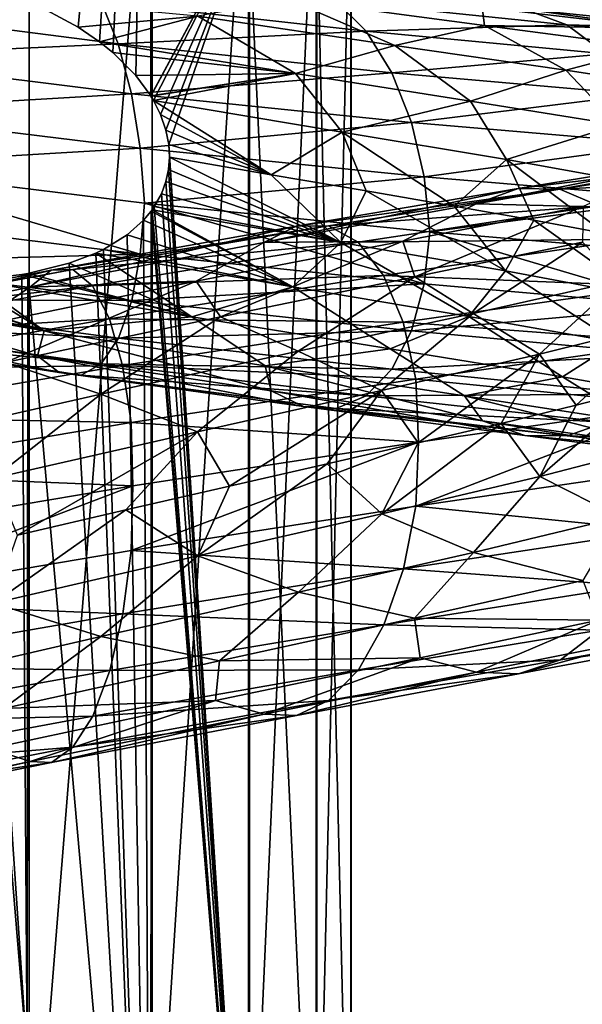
# Model space of a CAD drawing. Header units: metres. Extents: x -109 to 109, y -452 to 89.
# Tile 268 of 656: x 5 to 11, y -176 to -166. Entities that reach past the tile are written whole.
import ezdxf

# ---------------------------------------------------------------- set-up
doc = ezdxf.new("R2010")
doc.units = ezdxf.units.M
doc.layers.add('solid_K244270000C71_000_01', color=7, linetype='CONTINUOUS')

msp = doc.modelspace()

# ---------------------------------------------------------------- linework, layer by layer
at = {"layer": 'solid_K244270000C71_000_01'}
for points in [[(5.525215, -165.62558, 856.963684), (4.993246, -165.339386, 856.485413), (6.304805, -157.293091, 856.047607)], [(5.753656, -165.782623, 857.197815), (5.525215, -165.62558, 856.963684), (6.304805, -157.293091, 856.047607)], [(5.897605, -165.898331, 857.356201), (5.753656, -165.782623, 857.197815), (6.304805, -157.293091, 856.047607)], [(6.143525, -166.143341, 857.650513), (5.897605, -165.898331, 857.356201), (6.304805, -157.293091, 856.047607)], [(6.143525, -166.143341, 857.650513), (6.304805, -157.293091, 856.047607), (6.305204, -166.363113, 857.865906)], [(6.305204, -166.363113, 857.865906), (6.304805, -157.293091, 856.047607), (7.353192, -164.416992, 858.974609)], [(3.458888, -162.115128, 870.781128), (3.458888, -178.894775, 873.189697), (4.999055, -162.285431, 869.907715)], [(3.458888, -178.894775, 873.189697), (4.999055, -178.993774, 872.305298), (4.999055, -162.285431, 869.907715)], [(4.999055, -162.285431, 869.907715), (4.999055, -178.993774, 872.305298), (6.320303, -162.513336, 868.73877)], [(4.999055, -178.993774, 872.305298), (6.320303, -179.126266, 871.121704), (6.320303, -162.513336, 868.73877)], [(6.320303, -162.513336, 868.73877), (6.320303, -179.126266, 871.121704), (7.364774, -162.788879, 867.3255)], [(6.320303, -179.126266, 871.121704), (7.364774, -179.286453, 869.690796), (7.364774, -162.788879, 867.3255)], [(7.364774, -162.788879, 867.3255), (7.364774, -179.286453, 869.690796), (8.086726, -163.099976, 865.729797)], [(7.364774, -179.286453, 869.690796), (8.086726, -179.4673, 868.075134), (8.086726, -163.099976, 865.729797)], [(8.086726, -163.099976, 865.729797), (8.086726, -179.4673, 868.075134), (8.454546, -163.433014, 864.021606)], [(8.086726, -179.4673, 868.075134), (8.454546, -179.660919, 866.34552), (8.454546, -163.433014, 864.021606)], [(8.454546, -163.433014, 864.021606), (8.454546, -179.660919, 866.34552), (8.452125, -163.773422, 862.275635)], [(8.452125, -163.773422, 862.275635), (8.452125, -179.858795, 864.577759), (8.079568, -164.106262, 860.568359)], [(8.454546, -179.660919, 866.34552), (8.452125, -179.858795, 864.577759), (8.452125, -163.773422, 862.275635)], [(8.079568, -164.106262, 860.568359), (8.079568, -180.052292, 862.849121), (7.353192, -164.416992, 858.974609)], [(8.452125, -179.858795, 864.577759), (8.079568, -180.052292, 862.849121), (8.079568, -164.106262, 860.568359)], [(6.307, -166.365997, 857.868408), (6.305204, -166.363113, 857.865906), (7.353192, -164.416992, 858.974609)], [(6.335826, -166.414474, 857.909485), (6.307, -166.365997, 857.868408), (7.353192, -164.416992, 858.974609)], [(6.409348, -166.561859, 858.019836), (6.335826, -166.414474, 857.909485), (7.353192, -164.416992, 858.974609)], [(6.468805, -166.732117, 858.119507), (6.409348, -166.561859, 858.019836), (7.353192, -164.416992, 858.974609)], [(6.499057, -166.884186, 858.182068), (6.468805, -166.732117, 858.119507), (7.353192, -164.416992, 858.974609)], [(6.499057, -166.884186, 858.182068), (7.353192, -164.416992, 858.974609), (7.353192, -180.232925, 861.235474)], [(8.079568, -180.052292, 862.849121), (7.353192, -180.232925, 861.235474), (7.353192, -164.416992, 858.974609)], [(6.811132, -165.507507, 857.19165), (8.926207, -165.82341, 858.667419), (7.784883, -165.326263, 857.07135)], [(7.784883, -165.326263, 857.07135), (9.887297, -165.609116, 858.705933), (9.862378, -165.412979, 857.766418)], [(8.926207, -165.82341, 858.667419), (9.887297, -165.609116, 858.705933), (7.784883, -165.326263, 857.07135)], [(5.772598, -165.3526, 853.031433), (5.957256, -165.803772, 852.571167), (2.836325, -165.404678, 851.707336)], [(2.836325, -165.404678, 851.707336), (5.957256, -165.803772, 852.571167), (2.904107, -165.943924, 851.368164)], [(6.811132, -165.507507, 857.19165), (4.993246, -165.339386, 856.485413), (5.525215, -165.62558, 856.963684)], [(8.291475, -165.34845, 854.916809), (8.615423, -165.669464, 854.38678), (5.772598, -165.3526, 853.031433)], [(5.772598, -165.3526, 853.031433), (8.615423, -165.669464, 854.38678), (5.957256, -165.803772, 852.571167)], [(8.291475, -165.34845, 854.916809), (10.769056, -165.601868, 856.679504), (8.615423, -165.669464, 854.38678)], [(10.315635, -165.432831, 857.209961), (10.769056, -165.601868, 856.679504), (8.291475, -165.34845, 854.916809)], [(9.887297, -165.609116, 858.705933), (11.821687, -165.640259, 859.760315), (9.862378, -165.412979, 857.766418)], [(10.315635, -165.432831, 857.209961), (9.862378, -165.412979, 857.766418), (11.821687, -165.640259, 859.760315)], [(10.315635, -165.432831, 857.209961), (11.821687, -165.640259, 859.760315), (12.36499, -165.642609, 859.290955)], [(10.315635, -165.432831, 857.209961), (12.36499, -165.642609, 859.290955), (10.769056, -165.601868, 856.679504)], [(6.811132, -165.507507, 857.19165), (5.525215, -165.62558, 856.963684), (5.753656, -165.782623, 857.197815)], [(7.857728, -166.123627, 858.462646), (6.811132, -165.507507, 857.19165), (5.753656, -165.782623, 857.197815)], [(7.857728, -166.123627, 858.462646), (8.926207, -165.82341, 858.667419), (6.811132, -165.507507, 857.19165)], [(10.769056, -165.601868, 856.679504), (11.189803, -165.912003, 856.213989), (8.615423, -165.669464, 854.38678)], [(8.926207, -165.82341, 858.667419), (10.759921, -166.089188, 860.48999), (9.887297, -165.609116, 858.705933)], [(9.887297, -165.609116, 858.705933), (11.681804, -165.843384, 860.681396), (11.821687, -165.640259, 859.760315)], [(10.759921, -166.089188, 860.48999), (11.681804, -165.843384, 860.681396), (9.887297, -165.609116, 858.705933)], [(10.769056, -165.601868, 856.679504), (12.90849, -165.795853, 858.847351), (11.189803, -165.912003, 856.213989)], [(12.36499, -165.642609, 859.290955), (12.90849, -165.795853, 858.847351), (10.769056, -165.601868, 856.679504)], [(8.615423, -165.669464, 854.38678), (8.891019, -166.114716, 853.96582), (5.957256, -165.803772, 852.571167)], [(8.615423, -165.669464, 854.38678), (11.189803, -165.912003, 856.213989), (8.891019, -166.114716, 853.96582)], [(5.957256, -165.803772, 852.571167), (6.099622, -166.340775, 852.249023), (2.904107, -165.943924, 851.368164)], [(7.857728, -166.123627, 858.462646), (5.753656, -165.782623, 857.197815), (5.897605, -165.898331, 857.356201)], [(5.957256, -165.803772, 852.571167), (8.891019, -166.114716, 853.96582), (6.099622, -166.340775, 852.249023)], [(9.737623, -166.419327, 860.085571), (8.926207, -165.82341, 858.667419), (7.857728, -166.123627, 858.462646)], [(9.737623, -166.419327, 860.085571), (10.759921, -166.089188, 860.48999), (8.926207, -165.82341, 858.667419)], [(10.759921, -166.089188, 860.48999), (12.256166, -166.317093, 862.604797), (11.681804, -165.843384, 860.681396)], [(2.904107, -165.943924, 851.368164), (6.099622, -166.340775, 852.249023), (2.947721, -166.526886, 851.190796)], [(7.857728, -166.123627, 858.462646), (5.897605, -165.898331, 857.356201), (6.143525, -166.143341, 857.650513)], [(11.189803, -165.912003, 856.213989), (11.54775, -166.349884, 855.847778), (8.891019, -166.114716, 853.96582)], [(8.891019, -166.114716, 853.96582), (9.103497, -166.648758, 853.673767), (6.099622, -166.340775, 852.249023)], [(7.857728, -166.123627, 858.462646), (6.143525, -166.143341, 857.650513), (6.305204, -166.363113, 857.865906)], [(7.857728, -166.123627, 858.462646), (6.305204, -166.363113, 857.865906), (6.307, -166.365997, 857.868408)], [(7.857728, -166.123627, 858.462646), (6.307, -166.365997, 857.868408), (6.335826, -166.414474, 857.909485)], [(7.857728, -166.123627, 858.462646), (6.335826, -166.414474, 857.909485), (8.358404, -166.752243, 859.289246)], [(9.737623, -166.419327, 860.085571), (7.857728, -166.123627, 858.462646), (8.358404, -166.752243, 859.289246)], [(8.891019, -166.114716, 853.96582), (11.54775, -166.349884, 855.847778), (9.103497, -166.648758, 853.673767)], [(11.316343, -166.674667, 862.010376), (10.759921, -166.089188, 860.48999), (9.737623, -166.419327, 860.085571)], [(11.316343, -166.674667, 862.010376), (12.256166, -166.317093, 862.604797), (10.759921, -166.089188, 860.48999)], [(6.099622, -166.340775, 852.249023), (6.191226, -166.923523, 852.082153), (2.947721, -166.526886, 851.190796)], [(6.099622, -166.340775, 852.249023), (9.103497, -166.648758, 853.673767), (6.191226, -166.923523, 852.082153)], [(11.54775, -166.349884, 855.847778), (11.823718, -166.880447, 855.597656), (9.103497, -166.648758, 853.673767)], [(7.598721, -167.210449, 858.925659), (6.335826, -166.414474, 857.909485), (6.409348, -166.561859, 858.019836)], [(8.358404, -166.752243, 859.289246), (6.335826, -166.414474, 857.909485), (7.598721, -167.210449, 858.925659)], [(9.737623, -166.419327, 860.085571), (8.358404, -166.752243, 859.289246), (10.122534, -167.046951, 861.007019)], [(11.316343, -166.674667, 862.010376), (9.737623, -166.419327, 860.085571), (10.122534, -167.046951, 861.007019)], [(2.947721, -166.526886, 851.190796), (6.191226, -166.923523, 852.082153), (2.978275, -167.115692, 851.196472)], [(7.598721, -167.210449, 858.925659), (6.409348, -166.561859, 858.019836), (6.468805, -166.732117, 858.119507)], [(9.103497, -166.648758, 853.673767), (9.240212, -167.231598, 853.525818), (6.191226, -166.923523, 852.082153)], [(9.103497, -166.648758, 853.673767), (11.823718, -166.880447, 855.597656), (9.240212, -167.231598, 853.525818)], [(11.316343, -166.674667, 862.010376), (10.122534, -167.046951, 861.007019), (11.568107, -167.306351, 863.007202)], [(7.598721, -167.210449, 858.925659), (6.468805, -166.732117, 858.119507), (6.499057, -166.884186, 858.182068)], [(8.358404, -166.752243, 859.289246), (7.598721, -167.210449, 858.925659), (8.618565, -167.38475, 859.731201)], [(8.358404, -166.752243, 859.289246), (8.618565, -167.38475, 859.731201), (9.559676, -167.546463, 860.627441)], [(10.122534, -167.046951, 861.007019), (8.358404, -166.752243, 859.289246), (9.559676, -167.546463, 860.627441)], [(6.50729, -167.021713, 858.215698), (6.499057, -166.884186, 858.182068), (7.353192, -180.232925, 861.235474)], [(7.598721, -167.210449, 858.925659), (6.499057, -166.884186, 858.182068), (6.50729, -167.021713, 858.215698)], [(11.823718, -166.880447, 855.597656), (12.001287, -167.46376, 855.47644), (9.240212, -167.231598, 853.525818)], [(6.191226, -166.923523, 852.082153), (6.239664, -167.513931, 852.093872), (2.978275, -167.115692, 851.196472)], [(6.191226, -166.923523, 852.082153), (9.240212, -167.231598, 853.525818), (6.239664, -167.513931, 852.093872)], [(2.978275, -167.115692, 851.196472), (6.191857, -168.064636, 852.273254), (2.948021, -167.662354, 851.384338)], [(2.978275, -167.115692, 851.196472), (6.239664, -167.513931, 852.093872), (6.191857, -168.064636, 852.273254)], [(6.49708, -167.153214, 858.225952), (6.50729, -167.021713, 858.215698), (7.353192, -180.232925, 861.235474)], [(8.346802, -167.936905, 859.47113), (6.50729, -167.021713, 858.215698), (6.49708, -167.153214, 858.225952)], [(8.346802, -167.936905, 859.47113), (7.598721, -167.210449, 858.925659), (6.50729, -167.021713, 858.215698)], [(10.122534, -167.046951, 861.007019), (9.559676, -167.546463, 860.627441), (10.416329, -167.697708, 861.60907)], [(12.308054, -167.022797, 880.921631), (11.767253, -167.175827, 880.473267), (9.796393, -167.523865, 882.458313)], [(12.308054, -167.022797, 880.921631), (9.796393, -167.523865, 882.458313), (10.246618, -167.35878, 882.99408)], [(10.122534, -167.046951, 861.007019), (10.416329, -167.697708, 861.60907), (11.181726, -167.840347, 862.668152)], [(11.568107, -167.306351, 863.007202), (10.122534, -167.046951, 861.007019), (11.181726, -167.840347, 862.668152)], [(12.308054, -167.022797, 880.921631), (10.246618, -167.35878, 882.99408), (12.849051, -167.038055, 881.395081)], [(10.246618, -167.35878, 882.99408), (10.697005, -167.363663, 883.554688), (12.849051, -167.038055, 881.395081)], [(12.849051, -167.038055, 881.395081), (10.697005, -167.363663, 883.554688), (13.351065, -167.227661, 881.860107)], [(9.240212, -167.231598, 853.525818), (9.301435, -167.82457, 853.545166), (6.239664, -167.513931, 852.093872)], [(6.468702, -167.282715, 858.214172), (6.49708, -167.153214, 858.225952), (7.353192, -180.232925, 861.235474)], [(8.346802, -167.936905, 859.47113), (6.49708, -167.153214, 858.225952), (6.468702, -167.282715, 858.214172)], [(8.346802, -167.936905, 859.47113), (8.618565, -167.38475, 859.731201), (7.598721, -167.210449, 858.925659)], [(9.240212, -167.231598, 853.525818), (12.001287, -167.46376, 855.47644), (9.301435, -167.82457, 853.545166)], [(10.94512, -167.552887, 880.456055), (9.796393, -167.523865, 882.458313), (11.767253, -167.175827, 880.473267)], [(10.697005, -167.363663, 883.554688), (11.114938, -167.545578, 884.100342), (13.351065, -167.227661, 881.860107)], [(6.419363, -167.414673, 858.178467), (6.468702, -167.282715, 858.214172), (7.353192, -180.232925, 861.235474)], [(8.346802, -167.936905, 859.47113), (6.468702, -167.282715, 858.214172), (6.419363, -167.414673, 858.178467)], [(6.342618, -167.552551, 858.113403), (6.419363, -167.414673, 858.178467), (7.353192, -180.232925, 861.235474)], [(8.346802, -167.936905, 859.47113), (6.419363, -167.414673, 858.178467), (6.342618, -167.552551, 858.113403)], [(10.246618, -167.35878, 882.99408), (9.796393, -167.523865, 882.458313), (7.519775, -167.936142, 884.071045)], [(10.246618, -167.35878, 882.99408), (7.519775, -167.936142, 884.071045), (7.86537, -167.762115, 884.677246)], [(10.246618, -167.35878, 882.99408), (7.86537, -167.762115, 884.677246), (10.697005, -167.363663, 883.554688)], [(7.86537, -167.762115, 884.677246), (8.21109, -167.759399, 885.307922), (10.697005, -167.363663, 883.554688)], [(10.697005, -167.363663, 883.554688), (8.21109, -167.759399, 885.307922), (11.114938, -167.545578, 884.100342)], [(8.346802, -167.936905, 859.47113), (10.11405, -168.242889, 861.186157), (8.618565, -167.38475, 859.731201)], [(10.11405, -168.242889, 861.186157), (9.559676, -167.546463, 860.627441), (8.618565, -167.38475, 859.731201)], [(6.239664, -167.513931, 852.093872), (9.241154, -168.381851, 853.715088), (6.191857, -168.064636, 852.273254)], [(6.239664, -167.513931, 852.093872), (9.301435, -167.82457, 853.545166), (9.241154, -168.381851, 853.715088)], [(9.008787, -167.92276, 882.290894), (7.519775, -167.936142, 884.071045), (9.796393, -167.523865, 882.458313)], [(8.21109, -167.759399, 885.307922), (8.531898, -167.935837, 885.918274), (11.114938, -167.545578, 884.100342)], [(11.114938, -167.545578, 884.100342), (8.531898, -167.935837, 885.918274), (11.47049, -167.903763, 884.59314)], [(10.94512, -167.552887, 880.456055), (9.008787, -167.92276, 882.290894), (9.796393, -167.523865, 882.458313)], [(12.001287, -167.46376, 855.47644), (12.081844, -168.06131, 855.512207), (9.301435, -167.82457, 853.545166)], [(10.11405, -168.242889, 861.186157), (10.416329, -167.697708, 861.60907), (9.559676, -167.546463, 860.627441)], [(6.226157, -167.69986, 858.008606), (6.309636, -167.599701, 858.084106), (6.304805, -183.123688, 860.06488)], [(7.831296, -168.415619, 858.816711), (6.309636, -167.599701, 858.084106), (6.226157, -167.69986, 858.008606)], [(7.353192, -180.232925, 861.235474), (6.304805, -183.123688, 860.06488), (6.309636, -167.599701, 858.084106)], [(6.320046, -167.585388, 858.093384), (7.353192, -180.232925, 861.235474), (6.309636, -167.599701, 858.084106)], [(7.831296, -168.415619, 858.816711), (6.320046, -167.585388, 858.093384), (6.309636, -167.599701, 858.084106)], [(6.320046, -167.585388, 858.093384), (6.342618, -167.552551, 858.113403), (7.353192, -180.232925, 861.235474)], [(8.346802, -167.936905, 859.47113), (6.342618, -167.552551, 858.113403), (6.320046, -167.585388, 858.093384)], [(7.831296, -168.415619, 858.816711), (8.346802, -167.936905, 859.47113), (6.320046, -167.585388, 858.093384)], [(9.139346, -168.306122, 881.514832), (9.008787, -167.92276, 882.290894), (10.94512, -167.552887, 880.456055)], [(10.939842, -167.935547, 879.657593), (9.139346, -168.306122, 881.514832), (10.94512, -167.552887, 880.456055)], [(2.948021, -167.662354, 851.384338), (6.191857, -168.064636, 852.273254), (2.904669, -168.153259, 851.744873)], [(5.237816, -168.236557, 885.918152), (5.468043, -168.229187, 886.599548), (8.21109, -167.759399, 885.307922)], [(7.86537, -167.762115, 884.677246), (5.237816, -168.236557, 885.918152), (8.21109, -167.759399, 885.307922)], [(8.21109, -167.759399, 885.307922), (5.468043, -168.229187, 886.599548), (8.531898, -167.935837, 885.918274)], [(6.051566, -167.855927, 857.849915), (6.226157, -167.69986, 858.008606), (6.304805, -183.123688, 860.06488)], [(7.831296, -168.415619, 858.816711), (6.226157, -167.69986, 858.008606), (6.051566, -167.855927, 857.849915)], [(10.11405, -168.242889, 861.186157), (11.562634, -168.515259, 863.18457), (10.416329, -167.697708, 861.60907)], [(11.562634, -168.515259, 863.18457), (11.181726, -167.840347, 862.668152), (10.416329, -167.697708, 861.60907)], [(7.86537, -167.762115, 884.677246), (7.519775, -167.936142, 884.071045), (5.007673, -168.416245, 885.260864)], [(7.86537, -167.762115, 884.677246), (5.007673, -168.416245, 885.260864), (5.237816, -168.236557, 885.918152)], [(5.796476, -168.013229, 857.624817), (6.051566, -167.855927, 857.849915), (6.304805, -183.123688, 860.06488)], [(7.831296, -168.415619, 858.816711), (6.051566, -167.855927, 857.849915), (5.796476, -168.013229, 857.624817)], [(9.301435, -167.82457, 853.545166), (12.002509, -168.626358, 855.664307), (9.241154, -168.381851, 853.715088)], [(9.301435, -167.82457, 853.545166), (12.081844, -168.06131, 855.512207), (12.002509, -168.626358, 855.664307)], [(6.794074, -168.353867, 883.763428), (5.007673, -168.416245, 885.260864), (7.519775, -167.936142, 884.071045)], [(5.468043, -168.229187, 886.599548), (5.68168, -168.402451, 887.256592), (8.531898, -167.935837, 885.918274)], [(8.531898, -167.935837, 885.918274), (5.68168, -168.402451, 887.256592), (8.804822, -168.291275, 886.46582)], [(9.008787, -167.92276, 882.290894), (6.794074, -168.353867, 883.763428), (7.519775, -167.936142, 884.071045)], [(7.052196, -168.734833, 883.030151), (6.794074, -168.353867, 883.763428), (9.008787, -167.92276, 882.290894)], [(9.139346, -168.306122, 881.514832), (7.052196, -168.734833, 883.030151), (9.008787, -167.92276, 882.290894)], [(7.831296, -168.415619, 858.816711), (9.717814, -168.732224, 860.433899), (8.346802, -167.936905, 859.47113)], [(9.717814, -168.732224, 860.433899), (10.11405, -168.242889, 861.186157), (8.346802, -167.936905, 859.47113)], [(8.531898, -167.935837, 885.918274), (8.804822, -168.291275, 886.46582), (11.47049, -167.903763, 884.59314)], [(11.47049, -167.903763, 884.59314), (8.804822, -168.291275, 886.46582), (11.744611, -168.406387, 885.004028)], [(9.76407, -168.698486, 880.408386), (9.139346, -168.306122, 881.514832), (10.939842, -167.935547, 879.657593)], [(9.76407, -168.698486, 880.408386), (10.939842, -167.935547, 879.657593), (11.337866, -168.345444, 878.479004)], [(6.191857, -168.064636, 852.273254), (6.100803, -168.560928, 852.620972), (2.904669, -168.153259, 851.744873)], [(5.429585, -168.160767, 857.322144), (5.714742, -168.052429, 857.555115), (6.304805, -183.123688, 860.06488)], [(6.746305, -168.736954, 857.687439), (5.714742, -168.052429, 857.555115), (5.429585, -168.160767, 857.322144)], [(5.714742, -168.052429, 857.555115), (5.796476, -168.013229, 857.624817), (6.304805, -183.123688, 860.06488)], [(7.831296, -168.415619, 858.816711), (5.796476, -168.013229, 857.624817), (5.714742, -168.052429, 857.555115)], [(7.831296, -168.415619, 858.816711), (5.714742, -168.052429, 857.555115), (6.746305, -168.736954, 857.687439)], [(6.191857, -168.064636, 852.273254), (9.241154, -168.381851, 853.715088), (6.100803, -168.560928, 852.620972)], [(2.904669, -168.153259, 851.744873), (6.100803, -168.560928, 852.620972), (2.837108, -168.549179, 852.243591)], [(4.985507, -168.269058, 856.990906), (5.429585, -168.160767, 857.322144), (6.304805, -183.123688, 860.06488)], [(6.746305, -168.736954, 857.687439), (5.429585, -168.160767, 857.322144), (4.985507, -168.269058, 856.990906)], [(5.237816, -168.236557, 885.918152), (5.007673, -168.416245, 885.260864), (2.3387, -168.964844, 885.994568)], [(5.237816, -168.236557, 885.918152), (2.3387, -168.964844, 885.994568), (2.446183, -168.782806, 886.682007)], [(2.446183, -168.782806, 886.682007), (2.553704, -168.773727, 887.393188), (5.468043, -168.229187, 886.599548)], [(5.237816, -168.236557, 885.918152), (2.446183, -168.782806, 886.682007), (5.468043, -168.229187, 886.599548)], [(5.468043, -168.229187, 886.599548), (2.553704, -168.773727, 887.393188), (5.68168, -168.402451, 887.256592)], [(4.412092, -168.341278, 856.616882), (4.923252, -168.279999, 856.947449), (4.980319, -176.681534, 858.198853)], [(6.746305, -168.736954, 857.687439), (4.923252, -168.279999, 856.947449), (4.412092, -168.341278, 856.616882)], [(4.923252, -168.279999, 856.947449), (4.985507, -168.269058, 856.990906), (4.980319, -176.681534, 858.198853)], [(6.746305, -168.736954, 857.687439), (4.985507, -168.269058, 856.990906), (4.923252, -168.279999, 856.947449)], [(4.980319, -176.681534, 858.198853), (4.985507, -168.269058, 856.990906), (6.304805, -183.123688, 860.06488)], [(9.717814, -168.732224, 860.433899), (11.302958, -169.011963, 862.355042), (10.11405, -168.242889, 861.186157)], [(11.302958, -169.011963, 862.355042), (11.562634, -168.515259, 863.18457), (10.11405, -168.242889, 861.186157)], [(5.162487, -168.884537, 856.364441), (2.717304, -168.320892, 855.813782), (2.629092, -168.445679, 855.596497)], [(5.162487, -168.884537, 856.364441), (3.439464, -168.360474, 856.105225), (2.717304, -168.320892, 855.813782)], [(3.437735, -176.378799, 857.269348), (4.286438, -168.349884, 856.542419), (4.980319, -176.681534, 858.198853)], [(5.162487, -168.884537, 856.364441), (3.539678, -168.362854, 856.151367), (3.439464, -168.360474, 856.105225)], [(5.162487, -168.884537, 856.364441), (4.286438, -168.349884, 856.542419), (3.539678, -168.362854, 856.151367)], [(4.286438, -168.349884, 856.542419), (4.412092, -168.341278, 856.616882), (4.980319, -176.681534, 858.198853)], [(5.162487, -168.884537, 856.364441), (4.412092, -168.341278, 856.616882), (4.286438, -168.349884, 856.542419)], [(6.794074, -168.353867, 883.763428), (4.368062, -168.849243, 884.827209), (5.007673, -168.416245, 885.260864)], [(4.743385, -169.224945, 884.15625), (4.368062, -168.849243, 884.827209), (6.794074, -168.353867, 883.763428)], [(6.746305, -168.736954, 857.687439), (4.412092, -168.341278, 856.616882), (5.162487, -168.884537, 856.364441)], [(7.052196, -168.734833, 883.030151), (4.743385, -169.224945, 884.15625), (6.794074, -168.353867, 883.763428)], [(5.68168, -168.402451, 887.256592), (5.863429, -168.756592, 887.843323), (8.804822, -168.291275, 886.46582)], [(8.804822, -168.291275, 886.46582), (5.863429, -168.756592, 887.843323), (9.015239, -168.793961, 886.918457)], [(9.241154, -168.381851, 853.715088), (9.105258, -168.886414, 854.041992), (6.100803, -168.560928, 852.620972)], [(7.888068, -169.104156, 882.035645), (7.052196, -168.734833, 883.030151), (9.139346, -168.306122, 881.514832)], [(7.888068, -169.104156, 882.035645), (9.139346, -168.306122, 881.514832), (9.76407, -168.698486, 880.408386)], [(8.804822, -168.291275, 886.46582), (9.015239, -168.793961, 886.918457), (11.744611, -168.406387, 885.004028)], [(9.241154, -168.381851, 853.715088), (12.002509, -168.626358, 855.664307), (9.105258, -168.886414, 854.041992)], [(9.76407, -168.698486, 880.408386), (11.337866, -168.345444, 878.479004), (10.477983, -169.137207, 879.265747)], [(11.337866, -168.345444, 878.479004), (11.844416, -168.796814, 877.208801), (10.477983, -169.137207, 879.265747)], [(4.368062, -168.849243, 884.827209), (2.3387, -168.964844, 885.994568), (5.007673, -168.416245, 885.260864)], [(2.423454, -168.713196, 854.923767), (5.090086, -169.155411, 855.668274), (2.629092, -168.445679, 855.596497)], [(2.553704, -168.773727, 887.393188), (2.653477, -168.946106, 888.077393), (5.68168, -168.402451, 887.256592)], [(5.090086, -169.155411, 855.668274), (5.162487, -168.884537, 856.364441), (2.629092, -168.445679, 855.596497)], [(5.68168, -168.402451, 887.256592), (2.653477, -168.946106, 888.077393), (5.863429, -168.756592, 887.843323)], [(7.831296, -168.415619, 858.816711), (6.746305, -168.736954, 857.687439), (8.875492, -169.080994, 859.151733)], [(7.831296, -168.415619, 858.816711), (8.875492, -169.080994, 859.151733), (9.717814, -168.732224, 860.433899)], [(11.744611, -168.406387, 885.004028), (9.015239, -168.793961, 886.918457), (11.920992, -169.013123, 885.306274)], [(2.837108, -168.549179, 852.243591), (5.958902, -168.963303, 853.100464), (2.749372, -168.818298, 852.850159)], [(6.100803, -168.560928, 852.620972), (5.958902, -168.963303, 853.100464), (2.837108, -168.549179, 852.243591)], [(6.100803, -168.560928, 852.620972), (9.105258, -168.886414, 854.041992), (5.958902, -168.963303, 853.100464)], [(7.888068, -169.104156, 882.035645), (9.76407, -168.698486, 880.408386), (8.780539, -169.526581, 881.050964)], [(9.76407, -168.698486, 880.408386), (10.477983, -169.137207, 879.265747), (8.780539, -169.526581, 881.050964)], [(12.002509, -168.626358, 855.664307), (11.826006, -169.141769, 855.963257), (9.105258, -168.886414, 854.041992)], [(5.323997, -169.33287, 855.013123), (5.090086, -169.155411, 855.668274), (2.423454, -168.713196, 854.923767)], [(2.534822, -168.897156, 854.238892), (5.323997, -169.33287, 855.013123), (2.423454, -168.713196, 854.923767)], [(2.749372, -168.818298, 852.850159), (5.774624, -169.239532, 853.682617), (2.64615, -168.934326, 853.530823)], [(2.653477, -168.946106, 888.077393), (2.738359, -169.300354, 888.686768), (5.863429, -168.756592, 887.843323)], [(5.863429, -168.756592, 887.843323), (2.738359, -169.300354, 888.686768), (6.003553, -169.259888, 888.325806)], [(5.958902, -168.963303, 853.100464), (5.774624, -169.239532, 853.682617), (2.749372, -168.818298, 852.850159)], [(5.769612, -169.565979, 883.314331), (4.743385, -169.224945, 884.15625), (7.052196, -168.734833, 883.030151)], [(6.746305, -168.736954, 857.687439), (5.162487, -168.884537, 856.364441), (7.534537, -169.261047, 857.562561)], [(5.769612, -169.565979, 883.314331), (7.052196, -168.734833, 883.030151), (7.888068, -169.104156, 882.035645)], [(5.863429, -168.756592, 887.843323), (6.003553, -169.259888, 888.325806), (9.015239, -168.793961, 886.918457)], [(9.015239, -168.793961, 886.918457), (6.003553, -169.259888, 888.325806), (9.15063, -169.403442, 887.24707)], [(8.875492, -169.080994, 859.151733), (6.746305, -168.736954, 857.687439), (7.534537, -169.261047, 857.562561)], [(9.717814, -168.732224, 860.433899), (8.875492, -169.080994, 859.151733), (10.723308, -169.380447, 860.967041)], [(9.015239, -168.793961, 886.918457), (9.15063, -169.403442, 887.24707), (11.920992, -169.013123, 885.306274)], [(9.717814, -168.732224, 860.433899), (10.723308, -169.380447, 860.967041), (11.302958, -169.011963, 862.355042)], [(10.477983, -169.137207, 879.265747), (11.844416, -168.796814, 877.208801), (10.869208, -169.683899, 878.675842)], [(11.844416, -168.796814, 877.208801), (11.576688, -169.500351, 877.577637), (10.869208, -169.683899, 878.675842)], [(5.557823, -169.3629, 854.335144), (5.323997, -169.33287, 855.013123), (2.534822, -168.897156, 854.238892)], [(2.64615, -168.934326, 853.530823), (5.557823, -169.3629, 854.335144), (2.534822, -168.897156, 854.238892)], [(5.090086, -169.155411, 855.668274), (7.596794, -169.531769, 856.867493), (5.162487, -168.884537, 856.364441)], [(7.596794, -169.531769, 856.867493), (7.534537, -169.261047, 857.562561), (5.162487, -168.884537, 856.364441)], [(9.105258, -168.886414, 854.041992), (8.893475, -169.298569, 854.489868), (5.958902, -168.963303, 853.100464)], [(9.105258, -168.886414, 854.041992), (11.826006, -169.141769, 855.963257), (8.893475, -169.298569, 854.489868)], [(5.774624, -169.239532, 853.682617), (5.557823, -169.3629, 854.335144), (2.64615, -168.934326, 853.530823)], [(5.958902, -168.963303, 853.100464), (8.893475, -169.298569, 854.489868), (5.774624, -169.239532, 853.682617)], [(11.920992, -169.013123, 885.306274), (9.15063, -169.403442, 887.24707), (11.967371, -169.684341, 885.486633)], [(11.302958, -169.011963, 862.355042), (10.723308, -169.380447, 860.967041), (12.232717, -169.646667, 863.078613)], [(5.769612, -169.565979, 883.314331), (7.888068, -169.104156, 882.035645), (6.806786, -169.969376, 882.512329)], [(7.888068, -169.104156, 882.035645), (8.780539, -169.526581, 881.050964), (6.806786, -169.969376, 882.512329)], [(8.875492, -169.080994, 859.151733), (7.534537, -169.261047, 857.562561), (9.672821, -169.584808, 859.153625)], [(10.723308, -169.380447, 860.967041), (8.875492, -169.080994, 859.151733), (9.672821, -169.584808, 859.153625)], [(3.472351, -170.085983, 884.204529), (4.743385, -169.224945, 884.15625), (5.769612, -169.565979, 883.314331)], [(7.945899, -169.69986, 856.263062), (7.596794, -169.531769, 856.867493), (5.090086, -169.155411, 855.668274)], [(5.323997, -169.33287, 855.013123), (7.945899, -169.69986, 856.263062), (5.090086, -169.155411, 855.668274)], [(5.774624, -169.239532, 853.682617), (8.618446, -169.585373, 855.03125), (5.557823, -169.3629, 854.335144)], [(8.893475, -169.298569, 854.489868), (8.618446, -169.585373, 855.03125), (5.774624, -169.239532, 853.682617)], [(8.780539, -169.526581, 881.050964), (10.477983, -169.137207, 879.265747), (9.175444, -170.089569, 880.643799)], [(11.826006, -169.141769, 855.963257), (11.550941, -169.566589, 856.367859), (8.893475, -169.298569, 854.489868)], [(10.477983, -169.137207, 879.265747), (10.067377, -169.879807, 879.699829), (9.175444, -170.089569, 880.643799)], [(10.477983, -169.137207, 879.265747), (10.869208, -169.683899, 878.675842), (10.067377, -169.879807, 879.699829)], [(2.738359, -169.300354, 888.686768), (2.8038, -169.804703, 889.186096), (6.003553, -169.259888, 888.325806)], [(6.003553, -169.259888, 888.325806), (2.8038, -169.804703, 889.186096), (6.093714, -169.871719, 888.672913)], [(8.294878, -169.719528, 855.636108), (7.945899, -169.69986, 856.263062), (5.323997, -169.33287, 855.013123)], [(5.557823, -169.3629, 854.335144), (8.294878, -169.719528, 855.636108), (5.323997, -169.33287, 855.013123)], [(6.003553, -169.259888, 888.325806), (6.093714, -169.871719, 888.672913), (9.15063, -169.403442, 887.24707)], [(9.866797, -169.852081, 858.48407), (9.672821, -169.584808, 859.153625), (7.534537, -169.261047, 857.562561)], [(7.596794, -169.531769, 856.867493), (9.866797, -169.852081, 858.48407), (7.534537, -169.261047, 857.562561)], [(8.893475, -169.298569, 854.489868), (11.550941, -169.566589, 856.367859), (8.618446, -169.585373, 855.03125)], [(8.618446, -169.585373, 855.03125), (8.294878, -169.719528, 855.636108), (5.557823, -169.3629, 854.335144)], [(9.15063, -169.403442, 887.24707), (6.093714, -169.871719, 888.672913), (9.180037, -170.080353, 887.433167)], [(9.15063, -169.403442, 887.24707), (9.180037, -170.080353, 887.433167), (11.967371, -169.684341, 885.486633)], [(10.723308, -169.380447, 860.967041), (9.672821, -169.584808, 859.153625), (11.508586, -169.865936, 861.093811)], [(12.232717, -169.646667, 863.078613), (10.723308, -169.380447, 860.967041), (11.508586, -169.865936, 861.093811)], [(6.806786, -169.969376, 882.512329), (8.780539, -169.526581, 881.050964), (7.150959, -170.55394, 882.266235)], [(8.780539, -169.526581, 881.050964), (8.200278, -170.314117, 881.50177), (7.150959, -170.55394, 882.266235)], [(10.320219, -170.008392, 857.949707), (9.866797, -169.852081, 858.48407), (7.596794, -169.531769, 856.867493)], [(7.945899, -169.69986, 856.263062), (10.320219, -170.008392, 857.949707), (7.596794, -169.531769, 856.867493)], [(8.780539, -169.526581, 881.050964), (9.175444, -170.089569, 880.643799), (8.200278, -170.314117, 881.50177)], [(10.482073, -170.449844, 879.441956), (10.869208, -169.683899, 878.675842), (11.576688, -169.500351, 877.577637)], [(11.848763, -170.096329, 877.385315), (10.482073, -170.449844, 879.441956), (11.576688, -169.500351, 877.577637)], [(3.472351, -170.085983, 884.204529), (5.769612, -169.565979, 883.314331), (4.618611, -170.468491, 883.604492)], [(5.769612, -169.565979, 883.314331), (6.806786, -169.969376, 882.512329), (4.618611, -170.468491, 883.604492)], [(8.618446, -169.585373, 855.03125), (11.19373, -169.86702, 856.853455), (8.294878, -169.719528, 855.636108)], [(11.550941, -169.566589, 856.367859), (11.19373, -169.86702, 856.853455), (8.618446, -169.585373, 855.03125)], [(11.826984, -170.126846, 860.472839), (11.508586, -169.865936, 861.093811), (9.672821, -169.584808, 859.153625)], [(9.866797, -169.852081, 858.48407), (11.826984, -170.126846, 860.472839), (9.672821, -169.584808, 859.153625)], [(10.773476, -170.014923, 857.393005), (10.320219, -170.008392, 857.949707), (7.945899, -169.69986, 856.263062)], [(8.294878, -169.719528, 855.636108), (10.773476, -170.014923, 857.393005), (7.945899, -169.69986, 856.263062)], [(11.19373, -169.86702, 856.853455), (10.773476, -170.014923, 857.393005), (8.294878, -169.719528, 855.636108)], [(11.967371, -169.684341, 885.486633), (9.151562, -170.767365, 887.42511), (11.922206, -170.364761, 885.486694)], [(11.967371, -169.684341, 885.486633), (9.180037, -170.080353, 887.433167), (9.151562, -170.767365, 887.42511)], [(10.482073, -170.449844, 879.441956), (10.067377, -169.879807, 879.699829), (10.869208, -169.683899, 878.675842)], [(2.8038, -169.804703, 889.186096), (2.845907, -170.418427, 889.543335), (6.093714, -169.871719, 888.672913)], [(6.093714, -169.871719, 888.672913), (2.845907, -170.418427, 889.543335), (6.112217, -170.551987, 888.858826)], [(6.093714, -169.871719, 888.672913), (6.112217, -170.551987, 888.858826), (9.180037, -170.080353, 887.433167)], [(12.370484, -170.269424, 860.025696), (11.826984, -170.126846, 860.472839), (9.866797, -169.852081, 858.48407)], [(10.320219, -170.008392, 857.949707), (12.370484, -170.269424, 860.025696), (9.866797, -169.852081, 858.48407)], [(11.19373, -169.86702, 856.853455), (13.417533, -170.09642, 859.098145), (10.773476, -170.014923, 857.393005)], [(4.618611, -170.468491, 883.604492), (6.806786, -169.969376, 882.512329), (4.874457, -171.079224, 883.482239)], [(6.806786, -169.969376, 882.512329), (6.039207, -170.808868, 882.928406), (4.874457, -171.079224, 883.482239)], [(6.806786, -169.969376, 882.512329), (7.150959, -170.55394, 882.266235), (6.039207, -170.808868, 882.928406)], [(8.78388, -170.850677, 881.226318), (9.175444, -170.089569, 880.643799), (10.067377, -169.879807, 879.699829)], [(10.482073, -170.449844, 879.441956), (8.78388, -170.850677, 881.226318), (10.067377, -169.879807, 879.699829)], [(9.180037, -170.080353, 887.433167), (6.094335, -171.24469, 888.848145), (9.151562, -170.767365, 887.42511)], [(9.180037, -170.080353, 887.433167), (6.112217, -170.551987, 888.858826), (6.094335, -171.24469, 888.848145)], [(12.913788, -170.260559, 859.556396), (12.370484, -170.269424, 860.025696), (10.320219, -170.008392, 857.949707)], [(10.773476, -170.014923, 857.393005), (12.913788, -170.260559, 859.556396), (10.320219, -170.008392, 857.949707)], [(13.417533, -170.09642, 859.098145), (12.913788, -170.260559, 859.556396), (10.773476, -170.014923, 857.393005)], [(8.78388, -170.850677, 881.226318), (8.200278, -170.314117, 881.50177), (9.175444, -170.089569, 880.643799)], [(11.344249, -170.887451, 878.824524), (10.482073, -170.449844, 879.441956), (11.848763, -170.096329, 877.385315)], [(6.808964, -171.302933, 882.686157), (7.150959, -170.55394, 882.266235), (8.200278, -170.314117, 881.50177)], [(8.78388, -170.850677, 881.226318), (6.808964, -171.302933, 882.686157), (8.200278, -170.314117, 881.50177)], [(11.922206, -170.364761, 885.486694), (9.151562, -170.767365, 887.42511), (11.746883, -171.029709, 885.354065)], [(2.845907, -170.418427, 889.543335), (2.842064, -171.102386, 889.730042), (6.112217, -170.551987, 888.858826)], [(9.768596, -171.264633, 880.75293), (8.78388, -170.850677, 881.226318), (10.482073, -170.449844, 879.441956)], [(11.344249, -170.887451, 878.824524), (9.768596, -171.264633, 880.75293), (10.482073, -170.449844, 879.441956)], [(6.112217, -170.551987, 888.858826), (2.842064, -171.102386, 889.730042), (2.846197, -171.796906, 889.715149)], [(6.112217, -170.551987, 888.858826), (2.846197, -171.796906, 889.715149), (6.094335, -171.24469, 888.848145)], [(6.808964, -171.302933, 882.686157), (6.039207, -170.808868, 882.928406), (7.150959, -170.55394, 882.266235)], [(4.61932, -171.809235, 883.77594), (4.874457, -171.079224, 883.482239), (6.039207, -170.808868, 882.928406)], [(6.808964, -171.302933, 882.686157), (4.61932, -171.809235, 883.77594), (6.039207, -170.808868, 882.928406)], [(9.151562, -170.767365, 887.42511), (6.094335, -171.24469, 888.848145), (9.016984, -171.440857, 887.263916)], [(9.151562, -170.767365, 887.42511), (9.016984, -171.440857, 887.263916), (11.746883, -171.029709, 885.354065)], [(7.889812, -171.690857, 882.377747), (6.808964, -171.302933, 882.686157), (8.78388, -170.850677, 881.226318)], [(9.768596, -171.264633, 880.75293), (7.889812, -171.690857, 882.377747), (8.78388, -170.850677, 881.226318)], [(11.344249, -170.887451, 878.824524), (10.943997, -171.568176, 880.152893), (9.768596, -171.264633, 880.75293)], [(11.746883, -171.029709, 885.354065), (9.016984, -171.440857, 887.263916), (11.473659, -171.622879, 885.089355)], [(6.094335, -171.24469, 888.848145), (2.846197, -171.796906, 889.715149), (6.004714, -171.924088, 888.665649)], [(6.094335, -171.24469, 888.848145), (6.004714, -171.924088, 888.665649), (9.016984, -171.440857, 887.263916)], [(5.767891, -172.169052, 883.652222), (4.61932, -171.809235, 883.77594), (6.808964, -171.302933, 882.686157)], [(7.889812, -171.690857, 882.377747), (5.767891, -172.169052, 883.652222), (6.808964, -171.302933, 882.686157)], [(9.768596, -171.264633, 880.75293), (9.137092, -171.972443, 882.009094), (7.889812, -171.690857, 882.377747)], [(9.768596, -171.264633, 880.75293), (10.943997, -171.568176, 880.152893), (9.137092, -171.972443, 882.009094)], [(9.016984, -171.440857, 887.263916), (6.004714, -171.924088, 888.665649), (8.807254, -172.043091, 886.955383)], [(9.016984, -171.440857, 887.263916), (8.807254, -172.043091, 886.955383), (11.473659, -171.622879, 885.089355)], [(11.473659, -171.622879, 885.089355), (8.807254, -172.043091, 886.955383), (11.118838, -172.098328, 884.707764)], [(9.137092, -171.972443, 882.009094), (10.943997, -171.568176, 880.152893), (11.109987, -171.992645, 880.880737)], [(7.889812, -171.690857, 882.377747), (7.041898, -172.429184, 883.520081), (5.767891, -172.169052, 883.652222)], [(7.889812, -171.690857, 882.377747), (9.137092, -171.972443, 882.009094), (7.041898, -172.429184, 883.520081)], [(2.846197, -171.796906, 889.715149), (2.804342, -172.479477, 889.519287), (6.004714, -171.924088, 888.665649)], [(5.767891, -172.169052, 883.652222), (3.466755, -172.70079, 884.536499), (4.61932, -171.809235, 883.77594)], [(6.004714, -171.924088, 888.665649), (2.804342, -172.479477, 889.519287), (5.865049, -172.532455, 888.324951)], [(6.004714, -171.924088, 888.665649), (5.865049, -172.532455, 888.324951), (8.807254, -172.043091, 886.955383)], [(7.041898, -172.429184, 883.520081), (9.137092, -171.972443, 882.009094), (9.197011, -172.39801, 882.74231)], [(9.137092, -171.972443, 882.009094), (11.109987, -171.992645, 880.880737), (9.197011, -172.39801, 882.74231)], [(8.807254, -172.043091, 886.955383), (5.865049, -172.532455, 888.324951), (8.534892, -172.527512, 886.517517)], [(8.807254, -172.043091, 886.955383), (8.534892, -172.527512, 886.517517), (11.118838, -172.098328, 884.707764)], [(9.800783, -172.551498, 883.129089), (9.197011, -172.39801, 882.74231), (11.109987, -171.992645, 880.880737)], [(11.772526, -172.156174, 881.1521), (9.800783, -172.551498, 883.129089), (11.109987, -171.992645, 880.880737)], [(12.854324, -172.040482, 882.076965), (10.701395, -172.417557, 884.229004), (12.313523, -172.182755, 881.625)], [(11.118838, -172.098328, 884.707764), (10.701395, -172.417557, 884.229004), (12.854324, -172.040482, 882.076965)], [(5.767891, -172.169052, 883.652222), (4.724034, -172.940842, 884.638184), (3.466755, -172.70079, 884.536499)], [(5.767891, -172.169052, 883.652222), (7.041898, -172.429184, 883.520081), (4.724034, -172.940842, 884.638184)], [(11.118838, -172.098328, 884.707764), (8.534892, -172.527512, 886.517517), (10.701395, -172.417557, 884.229004)], [(10.251171, -172.569794, 883.689392), (9.800783, -172.551498, 883.129089), (11.772526, -172.156174, 881.1521)], [(12.313523, -172.182755, 881.625), (10.251171, -172.569794, 883.689392), (11.772526, -172.156174, 881.1521)], [(10.701395, -172.417557, 884.229004), (10.251171, -172.569794, 883.689392), (12.313523, -172.182755, 881.625)], [(7.523145, -173.002167, 884.732178), (6.998455, -172.856812, 884.24292), (9.197011, -172.39801, 882.74231)], [(7.041898, -172.429184, 883.520081), (9.197011, -172.39801, 882.74231), (6.998455, -172.856812, 884.24292)], [(9.800783, -172.551498, 883.129089), (7.523145, -173.002167, 884.732178), (9.197011, -172.39801, 882.74231)], [(2.804342, -172.479477, 889.519287), (2.739115, -173.090897, 889.158936), (5.865049, -172.532455, 888.324951)], [(4.724034, -172.940842, 884.638184), (7.041898, -172.429184, 883.520081), (6.998455, -172.856812, 884.24292)], [(10.701395, -172.417557, 884.229004), (8.21446, -172.855057, 885.972961), (10.251171, -172.569794, 883.689392)], [(8.534892, -172.527512, 886.517517), (8.21446, -172.855057, 885.972961), (10.701395, -172.417557, 884.229004)], [(5.865049, -172.532455, 888.324951), (2.739115, -173.090897, 889.158936), (5.683674, -173.022751, 887.845886)], [(8.534892, -172.527512, 886.517517), (5.683674, -173.022751, 887.845886), (8.21446, -172.855057, 885.972961)], [(5.865049, -172.532455, 888.324951), (5.683674, -173.022751, 887.845886), (8.534892, -172.527512, 886.517517)], [(7.868865, -173.014557, 885.362732), (7.523145, -173.002167, 884.732178), (9.800783, -172.551498, 883.129089)], [(10.251171, -172.569794, 883.689392), (7.868865, -173.014557, 885.362732), (9.800783, -172.551498, 883.129089)], [(8.21446, -172.855057, 885.972961), (7.868865, -173.014557, 885.362732), (10.251171, -172.569794, 883.689392)], [(5.009917, -173.510559, 885.910706), (4.581493, -173.371246, 885.335144), (6.998455, -172.856812, 884.24292)], [(4.724034, -172.940842, 884.638184), (6.998455, -172.856812, 884.24292), (4.581493, -173.371246, 885.335144)], [(7.523145, -173.002167, 884.732178), (5.009917, -173.510559, 885.910706), (6.998455, -172.856812, 884.24292)], [(8.21446, -172.855057, 885.972961), (5.470287, -173.35556, 887.253479), (7.868865, -173.014557, 885.362732)], [(5.683674, -173.022751, 887.845886), (5.470287, -173.35556, 887.253479), (8.21446, -172.855057, 885.972961)], [(5.683674, -173.022751, 887.845886), (2.654409, -173.583908, 888.65509), (5.470287, -173.35556, 887.253479)], [(2.739115, -173.090897, 889.158936), (2.654409, -173.583908, 888.65509), (5.683674, -173.022751, 887.845886)], [(5.240143, -173.519501, 886.592041), (5.009917, -173.510559, 885.910706), (7.523145, -173.002167, 884.732178)], [(7.868865, -173.014557, 885.362732), (5.240143, -173.519501, 886.592041), (7.523145, -173.002167, 884.732178)], [(5.470287, -173.35556, 887.253479), (5.240143, -173.519501, 886.592041), (7.868865, -173.014557, 885.362732)], [(5.470287, -173.35556, 887.253479), (2.554752, -173.918915, 888.034119), (5.240143, -173.519501, 886.592041)], [(2.654409, -173.583908, 888.65509), (2.554752, -173.918915, 888.034119), (5.470287, -173.35556, 887.253479)], [(5.009917, -173.510559, 885.910706), (2.339748, -174.076523, 886.631348), (4.581493, -173.371246, 885.335144)], [(2.44727, -174.084457, 887.342468), (2.339748, -174.076523, 886.631348), (5.009917, -173.510559, 885.910706)], [(5.240143, -173.519501, 886.592041), (2.44727, -174.084457, 887.342468), (5.009917, -173.510559, 885.910706)], [(2.554752, -173.918915, 888.034119), (2.44727, -174.084457, 887.342468), (5.240143, -173.519501, 886.592041)]]:
    msp.add_3dface(points, dxfattribs=at)

doc.saveas('drawing.dxf')
